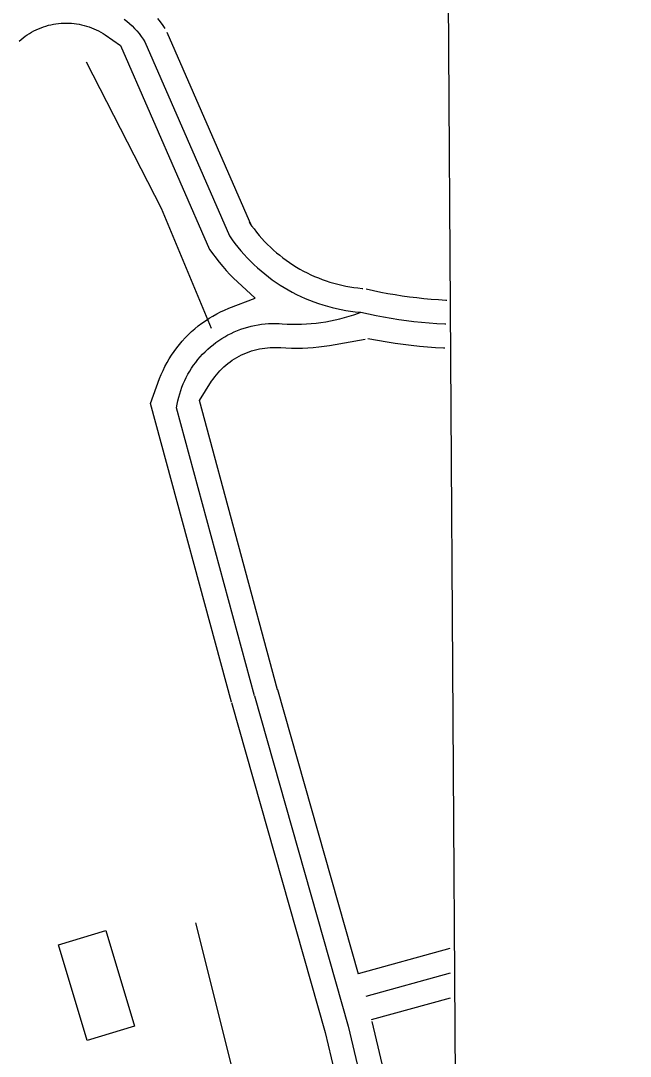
# Model space of a CAD drawing. Extents: x 3477039 to 3515015, y 546746 to 572297.
# Drawn here: x 3512534 to 3512916, y 569477 to 570126 of the extents above; entities that cross this region are included whole.
import ezdxf

# ---------------------------------------------------------------- set-up
doc = ezdxf.new("R2010")
doc.units = 0
for name, color, linetype in [('V-BLDG-OTLN', 7, 'Continuous'), ('V-GRID-FRAM', 7, 'Continuous'), ('V-ROAD-CNTR', 7, 'Continuous'), ('V-SITE-OTLN', 7, 'Continuous'), ('V-TOPO-SHOR', 7, 'Continuous'), ('V-UTIL-LINE', 7, 'Continuous')]:
    doc.layers.add(name, color=color, linetype=linetype)

msp = doc.modelspace()

# ---------------------------------------------------------------- linework, layer by layer
at = {"layer": 'V-BLDG-OTLN'}
msp.add_lwpolyline([(3512575.85, 569487.21), (3512557.92, 569547.31), (3512587.71, 569556.2), (3512605.58, 569496.29)], close=True, dxfattribs=at)
at = {"layer": 'V-GRID-FRAM'}
for points in [[(3481168.52, 570290.24), (3512799.99, 570478.87), (3512916.35, 552296.05), (3481269.02, 552107.33), (3481168.52, 570290.24)], [(3512799.99, 570478.87), (3512916.35, 552296.05), (3481269.02, 552107.33)]]:
    msp.add_lwpolyline(points, dxfattribs=at)
at = {"layer": 'V-ROAD-CNTR'}
for points in [[(3512599.13, 570127.47), (3512600.81, 570126.1), (3512602.45, 570124.67), (3512604.03, 570123.17), (3512605.55, 570121.63), (3512607.02, 570120.02), (3512608.42, 570118.37), (3512609.76, 570116.66), (3512611.04, 570114.91), (3512612.17, 570113.24)], [(3512620.03, 570127.87), (3512621.72, 570125.72), (3512623.32, 570123.53), (3512624.6, 570121.65)], [(3512533.27, 570113.65), (3512534.49, 570114.71), (3512535.75, 570115.73), (3512537.04, 570116.7), (3512538.38, 570117.62), (3512539.74, 570118.5), (3512541.13, 570119.32), (3512542.56, 570120.09), (3512544.01, 570120.81), (3512545.49, 570121.47), (3512546.99, 570122.08), (3512548.51, 570122.63), (3512550.05, 570123.13), (3512551.61, 570123.57), (3512553.19, 570123.95), (3512554.78, 570124.28), (3512556.37, 570124.54), (3512557.98, 570124.75), (3512559.59, 570124.89), (3512561.21, 570124.98), (3512562.83, 570125.01), (3512564.45, 570124.97), (3512566.06, 570124.88), (3512567.67, 570124.73), (3512569.28, 570124.52), (3512570.88, 570124.25), (3512572.46, 570123.92), (3512574.04, 570123.54), (3512575.59, 570123.09), (3512577.14, 570122.59), (3512578.66, 570122.04), (3512580.15, 570121.42), (3512581.63, 570120.76), (3512583.08, 570120.03), (3512584.5, 570119.26), (3512585.9, 570118.43), (3512587.26, 570117.56), (3512596.85, 570110.86)], [(3512625.93, 570119.23), (3512678.87, 569997.64)], [(3512612.17, 570113.24), (3512665.11, 569991.65)], [(3512596.85, 570110.86), (3512652.51, 569983.03)], [(3512677.4, 570000.25), (3512678.99, 569997.98), (3512680.52, 569995.92), (3512682.1, 569993.9), (3512683.74, 569991.92), (3512685.43, 569989.99), (3512687.16, 569988.1), (3512688.95, 569986.26), (3512690.79, 569984.48), (3512692.68, 569982.73), (3512694.62, 569981.04), (3512696.59, 569979.41), (3512698.61, 569977.83), (3512700.67, 569976.3), (3512702.78, 569974.83), (3512704.92, 569973.42), (3512707.1, 569972.06), (3512709.31, 569970.77), (3512711.56, 569969.53), (3512713.84, 569968.36), (3512716.16, 569967.24), (3512718.5, 569966.19), (3512720.87, 569965.21), (3512723.26, 569964.28), (3512725.68, 569963.43), (3512728.12, 569962.63), (3512730.58, 569961.91), (3512733.06, 569961.25), (3512735.56, 569960.66), (3512738.07, 569960.13), (3512740.59, 569959.67), (3512743.13, 569959.28), (3512745.68, 569958.96), (3512748.31, 569958.7), (3512748.77, 569958.67)], [(3512665.11, 569991.65), (3512666.82, 569989.21), (3512668.58, 569986.83), (3512670.41, 569984.49), (3512672.31, 569982.2), (3512674.26, 569979.97), (3512676.28, 569977.78), (3512678.35, 569975.65), (3512680.48, 569973.58), (3512682.66, 569971.57), (3512684.9, 569969.62), (3512687.19, 569967.72), (3512689.53, 569965.89), (3512691.91, 569964.13), (3512694.35, 569962.42), (3512696.83, 569960.79), (3512699.35, 569959.22), (3512701.91, 569957.72), (3512704.52, 569956.29), (3512707.16, 569954.93), (3512709.83, 569953.64), (3512712.54, 569952.43), (3512715.28, 569951.28), (3512718.06, 569950.22), (3512720.86, 569949.22), (3512723.68, 569948.31), (3512726.53, 569947.46), (3512729.4, 569946.7), (3512732.29, 569946.02), (3512735.2, 569945.41), (3512738.12, 569944.88), (3512741.05, 569944.43), (3512744, 569944.06), (3512746.96, 569943.76), (3512747.54, 569943.72)], [(3512652.51, 569983.03), (3512658.73, 569975.08), (3512660.88, 569972.48), (3512663.1, 569969.94), (3512665.39, 569967.46), (3512667.74, 569965.04), (3512670.16, 569962.69), (3512681.22, 569952.5)], [(3512750.83, 569958.35), (3512755.42, 569957.32), (3512759.89, 569956.39), (3512764.39, 569955.54), (3512768.89, 569954.76), (3512773.41, 569954.05), (3512777.94, 569953.42), (3512782.48, 569952.87), (3512787.03, 569952.39), (3512791.58, 569951.98), (3512796.14, 569951.65), (3512800.76, 569951.4), (3512801.44, 569951.37)], [(3512615.71, 569886.56), (3512621.32, 569902.14), (3512622.35, 569904.7), (3512623.47, 569907.23), (3512624.68, 569909.71), (3512625.98, 569912.15), (3512627.37, 569914.55), (3512628.84, 569916.89), (3512630.39, 569919.17), (3512632.03, 569921.4), (3512633.74, 569923.57), (3512635.53, 569925.68), (3512637.4, 569927.72), (3512639.34, 569929.69), (3512641.34, 569931.59), (3512643.42, 569933.42), (3512645.56, 569935.17), (3512647.76, 569936.84), (3512650.02, 569938.43), (3512652.34, 569939.95), (3512654.7, 569941.37), (3512657.12, 569942.71), (3512659.59, 569943.97), (3512662.09, 569945.13), (3512664.64, 569946.2), (3512681.22, 569952.5)], [(3512698.22, 569936.5), (3512701.25, 569936.32), (3512704.28, 569936.22), (3512707.31, 569936.19), (3512710.34, 569936.25), (3512713.37, 569936.39), (3512716.39, 569936.61), (3512719.41, 569936.9), (3512722.42, 569937.28), (3512725.42, 569937.74), (3512728.4, 569938.27), (3512731.37, 569938.88), (3512734.32, 569939.57), (3512737.25, 569940.34), (3512740.16, 569941.19), (3512743.05, 569942.11), (3512745.91, 569943.11), (3512747.54, 569943.72)], [(3512747.54, 569943.72), (3512752.25, 569942.66), (3512756.97, 569941.68), (3512761.71, 569940.78), (3512766.46, 569939.95), (3512771.22, 569939.21), (3512776, 569938.55), (3512780.78, 569937.96), (3512785.58, 569937.46), (3512790.38, 569937.03), (3512795.19, 569936.68), (3512800.01, 569936.42), (3512800.75, 569936.38)], [(3512631.97, 569883.9), (3512632.34, 569886.1), (3512632.78, 569888.28), (3512633.31, 569890.44), (3512633.91, 569892.59), (3512634.59, 569894.71), (3512635.34, 569896.8), (3512636.17, 569898.87), (3512637.07, 569900.9), (3512638.05, 569902.9), (3512639.09, 569904.86), (3512640.21, 569906.79), (3512641.39, 569908.67), (3512642.64, 569910.52), (3512643.96, 569912.31), (3512645.34, 569914.06), (3512646.78, 569915.75), (3512648.28, 569917.39), (3512649.85, 569918.98), (3512651.46, 569920.51), (3512653.13, 569921.98), (3512654.85, 569923.39), (3512656.62, 569924.74), (3512658.44, 569926.02), (3512660.31, 569927.24), (3512662.21, 569928.39), (3512664.16, 569929.47), (3512666.14, 569930.47), (3512668.16, 569931.41), (3512670.21, 569932.27), (3512672.29, 569933.06), (3512674.4, 569933.78), (3512676.53, 569934.42), (3512678.69, 569934.98), (3512680.86, 569935.46), (3512683.05, 569935.87), (3512685.25, 569936.19), (3512687.46, 569936.44), (3512689.68, 569936.6), (3512691.91, 569936.69), (3512694.13, 569936.7), (3512696.36, 569936.63), (3512698.22, 569936.5)], [(3512697.32, 569921.53), (3512700.54, 569921.33), (3512703.97, 569921.22), (3512707.4, 569921.19), (3512710.82, 569921.26), (3512714.24, 569921.41), (3512717.66, 569921.66), (3512721.07, 569921.99), (3512724.48, 569922.42), (3512727.87, 569922.94), (3512750.24, 569926.94)], [(3512751.93, 569927.24), (3512764.02, 569925.15), (3512769.03, 569924.37), (3512774.05, 569923.67), (3512779.09, 569923.06), (3512784.13, 569922.53), (3512789.18, 569922.08), (3512794.24, 569921.71), (3512799.25, 569921.44), (3512800.06, 569921.4)], [(3512646.31, 569888.33), (3512653.95, 569900.46), (3512654.9, 569901.86), (3512655.89, 569903.22), (3512656.94, 569904.54), (3512658.03, 569905.83), (3512659.17, 569907.07), (3512660.35, 569908.27), (3512661.58, 569909.43), (3512662.84, 569910.55), (3512664.15, 569911.61), (3512665.49, 569912.64), (3512666.87, 569913.61), (3512668.28, 569914.53), (3512669.72, 569915.4), (3512671.2, 569916.22), (3512672.7, 569916.98), (3512674.23, 569917.69), (3512675.79, 569918.35), (3512677.36, 569918.94), (3512678.96, 569919.49), (3512680.58, 569919.97), (3512682.21, 569920.39), (3512683.85, 569920.76), (3512685.51, 569921.07), (3512687.18, 569921.31), (3512688.86, 569921.5), (3512690.54, 569921.63), (3512692.22, 569921.69), (3512693.91, 569921.7), (3512695.62, 569921.64), (3512697.23, 569921.53)], [(3512666.35, 569699.28), (3512615.71, 569886.56)], [(3512695.31, 569707.11), (3512646.31, 569888.33)], [(3512680.83, 569703.19), (3512631.97, 569883.9)], [(3512695.26, 569707.28), (3512745.81, 569529.01)], [(3512666.4, 569699.1), (3512725.02, 569492.37), (3512796.57, 569190.55)], [(3512680.83, 569703.19), (3512739.54, 569496.15), (3512805.34, 569218.57)], [(3512803.25, 569544.91), (3512745.81, 569529.01)], [(3512803.35, 569529.37), (3512750.54, 569514.76)], [(3512803.45, 569513.83), (3512754, 569500.15)], [(3512754.26, 569499.07), (3512804.92, 569285.4)]]:
    msp.add_lwpolyline(points, dxfattribs=at)
at = {"layer": 'V-SITE-OTLN'}
msp.add_line((3512799.99, 570478.87), (3512835.73, 564893.98), dxfattribs=at)
at = {"layer": 'V-TOPO-SHOR'}
msp.add_lwpolyline([(3512653.91, 569933.63), (3512622.42, 570008.82), (3512575.52, 570100.58)], dxfattribs=at)
at = {"layer": 'V-UTIL-LINE'}
msp.add_lwpolyline([(3512732.21, 568728.56), (3512657.04, 568991.98), (3512607.59, 569181.62), (3512730.6, 569215.61), (3512644.04, 569561.05)], dxfattribs=at)

doc.saveas('drawing.dxf')
